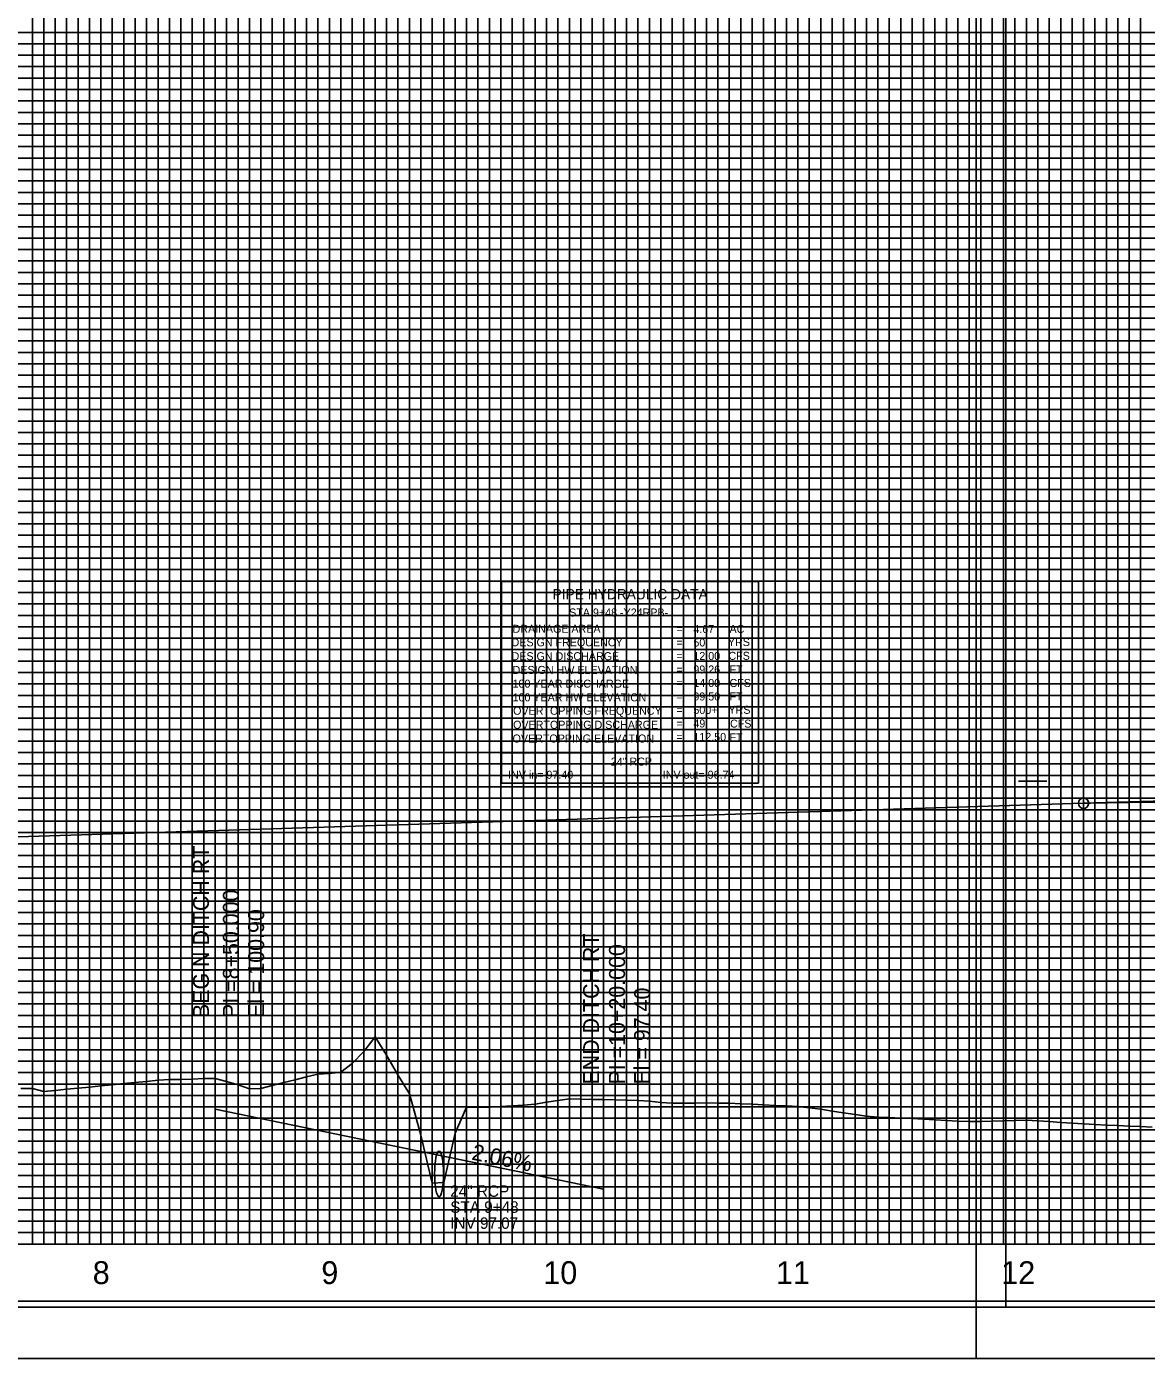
# Model space of a CAD drawing. Extents: x 2345490 to 2436403, y 465165 to 573888.
# Drawn here: x 2411663 to 2412153, y 536776 to 537358 of the extents above; entities that cross this region are included whole.
import ezdxf

# ---------------------------------------------------------------- set-up
doc = ezdxf.new("R2010")
doc.units = 0
for name, color, linetype in [('Old_Level_1', 7, 'Continuous'), ('Old_Level_18', 7, 'Continuous'), ('Old_Level_2', 7, 'Continuous'), ('Old_Level_3', 7, 'Continuous'), ('Old_Level_4', 7, 'Continuous'), ('Old_Level_41', 7, 'Continuous'), ('Old_Level_42', 7, 'Continuous'), ('Old_Level_43', 7, 'Continuous'), ('Old_Level_50', 7, 'Continuous'), ('Old_Level_51', 7, 'Continuous'), ('Old_Level_52', 7, 'Continuous'), ('Old_Level_62', 7, 'Continuous'), ('Old_Level_63', 7, 'Continuous')]:
    doc.layers.add(name, color=color, linetype=linetype)

msp = doc.modelspace()

# ---------------------------------------------------------------- linework, layer by layer
at = {"layer": 'Old_Level_1'}
for points in [[(2411660.325, 536893.5685), (2411665.325, 536893.54425), (2411670.325, 536892.2415), (2411675.325, 536892.7255), (2411680.325, 536893.2115), (2411685.325, 536893.69925), (2411690.325, 536894.18875), (2411695.325, 536894.68025), (2411700.325, 536895.17325), (2411705.325, 536895.668), (2411710.325, 536896.16475), (2411715.325, 536896.66325), (2411720.325, 536897.16325), (2411725.325, 536897.40675), (2411730.325, 536897.55075), (2411735.325, 536897.692), (2411740.325, 536897.9445), (2411745.325, 536897.9475), (2411750.325, 536896.558), (2411755.325, 536895.1615), (2411760.325, 536893.45375), (2411765.325, 536893.60675), (2411770.325, 536894.8575), (2411775.325, 536896.1075), (2411780.325, 536897.357), (2411785.325, 536898.60575), (2411790.325, 536899.854), (2411795.325, 536900.0575), (2411800.325, 536900.75425), (2411805.325, 536904.46), (2411810.325, 536909.7065), (2411815.325, 536916.18275), (2411820.325, 536908.19375), (2411825.325, 536899.57175), (2411830.325, 536891.2285), (2411835.325, 536873.155), (2411840.325, 536852.09225), (2411845.325, 536852.4035), (2411850.325, 536874.06025), (2411855.325, 536885.3305), (2411860.325, 536885.2795), (2411865.325, 536885.3665), (2411870.325, 536885.6765), (2411875.325, 536885.9865), (2411880.325, 536886.297), (2411885.325, 536886.746), (2411890.325, 536887.52425), (2411895.325, 536888.3025)], [(2411895.325, 536888.3025), (2411900.325, 536888.99675), (2411905.325, 536888.887), (2411910.325, 536888.77725), (2411915.325, 536888.668), (2411920.325, 536888.5585), (2411925.325, 536888.4495), (2411930.325, 536888.3405), (2411935.325, 536888.06325), (2411940.325, 536887.48675), (2411945.325, 536887.15075), (2411950.325, 536887.17225), (2411955.325, 536887.19275), (2411960.325, 536887.2125), (2411965.325, 536887.19275), (2411970.325, 536887.10075), (2411975.325, 536886.87775), (2411980.325, 536886.63975), (2411985.325, 536886.40075), (2411990.325, 536886.161), (2411995.325, 536885.9205), (2412000.325, 536885.621), (2412005.325, 536885.05), (2412010.325, 536884.4465), (2412015.325, 536883.70125), (2412020.325, 536882.955), (2412025.325, 536882.2085), (2412030.325, 536881.46125), (2412035.325, 536881.0635), (2412040.325, 536880.831), (2412045.325, 536880.598), (2412050.325, 536880.365), (2412055.325, 536880.11125), (2412060.325, 536879.806), (2412065.325, 536879.51225), (2412070.325, 536879.29775), (2412075.325, 536879.083), (2412080.325, 536879.176), (2412085.325, 536879.31275), (2412090.325, 536879.4495), (2412095.325, 536879.58625), (2412100.325, 536879.6655), (2412105.325, 536879.354), (2412110.325, 536879.04225), (2412115.325, 536878.73), (2412120.325, 536878.41775), (2412125.325, 536878.10475), (2412130.325, 536877.798), (2412135.325, 536877.56525), (2412140.325, 536877.332), (2412145.325, 536877.098), (2412150.325, 536876.86325), (2412155.325, 536876.628)]]:
    msp.add_lwpolyline(points, dxfattribs=at)
at = {"layer": 'Old_Level_18'}
msp.add_lwpolyline([(2412345.325, 537850.5035), (2410845.325, 537850.5035), (2410845.325, 536800.5035), (2412345.325, 536800.5035)], close=True, dxfattribs=at)
at = {"layer": 'Old_Level_2'}
for p, q in [((2412125.325, 537018.29175), (2412272.5765, 537022.917)), ((2411605.325, 537001.9585), (2412125.325, 537018.29175))]:
    msp.add_line(p, q, dxfattribs=at)
msp.add_circle((2412125.325, 537018.29175), 2.25, dxfattribs=at)
msp.add_spline([(2412125.325, 537018.29175), (2412131.325, 537018.462), (2412137.325, 537018.5955), (2412143.325, 537018.6925), (2412149.325, 537018.753), (2412155.325, 537018.777), (2412161.325, 537018.76425), (2412167.325, 537018.715), (2412173.325, 537018.629), (2412179.325, 537018.5065), (2412185.325, 537018.3475), (2412191.325, 537018.152), (2412197.325, 537017.91975), (2412203.325, 537017.651), (2412209.325, 537017.3455), (2412215.325, 537017.00375), (2412221.325, 537016.62525), (2412227.325, 537016.21), (2412233.325, 537015.7585), (2412239.325, 537015.27025), (2412245.325, 537014.74525), (2412251.325, 537014.184), (2412257.325, 537013.586), (2412263.325, 537012.9515), (2412269.325, 537012.28025), (2412275.325, 537011.5725), (2412281.325, 537010.82825), (2412287.325, 537010.0475), (2412293.325, 537009.23), (2412299.325, 537008.376), (2412305.325, 537007.48525), (2412311.325, 537006.558), (2412317.325, 537005.59425), (2412323.325, 537004.594), (2412329.325, 537003.557), (2412335.325, 537002.4835), (2412341.325, 537001.3735), (2412347.325, 537000.22675), (2412353.325, 536999.0435), (2412359.325, 536997.82375), (2412365.325, 536996.5675), (2412371.325, 536995.2745), (2412377.325, 536993.94475), (2412383.325, 536992.57875), (2412389.325, 536991.176), (2412395.325, 536989.73675), (2412401.325, 536988.26075), (2412407.325, 536986.7485), (2412413.325, 536985.1995), (2412419.325, 536983.61375), (2412425.325, 536981.9915)], degree=3, dxfattribs=at)
at = {"layer": 'Old_Level_3'}
for p, q in [((2411745.325, 536884.5035), (2411745.325, 537002.86535)), ((2411915.325, 536849.50375), (2411915.325, 536973.1174)), ((2411745.325, 536884.5035), (2411915.32507, 536849.50408))]:
    msp.add_line(p, q, dxfattribs=at)
msp.add_ellipse((2411843.325, 536856.2035), major_axis=(0, 10), ratio=0.195513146, dxfattribs=at)
at = {"layer": 'Old_Level_4'}
for p, q in [((2411870.58925, 537115.32531), (2411983.08925, 537115.32531)), ((2411870.58925, 537040.32531), (2411870.58925, 537115.32531)), ((2411983.08925, 537115.32531), (2411983.08925, 537040.32531)), ((2411983.08925, 537040.32531), (2411870.58925, 537040.32531))]:
    msp.add_line(p, q, dxfattribs=at)
msp.add_lwpolyline([(2411870.58925, 537040.32531), (2411983.08925, 537040.32531), (2411983.08925, 537027.11031), (2411870.58925, 537027.11031)], close=True, dxfattribs=at)
at = {"layer": 'Old_Level_41'}
for p, q in [((2412096.825, 537028.0035), (2412109.325, 537028.0035)), ((2412345.325, 536825.5035), (2410845.325, 536825.5035))]:
    msp.add_line(p, q, dxfattribs=at)
for points in [[(2411670.325, 537850.5035), (2411670.325, 536825.5035), (2411720.325, 536825.5035), (2411720.325, 537850.5035)], [(2411695.325, 537850.5035), (2411695.325, 536825.5035), (2411745.325, 536825.5035), (2411745.325, 537850.5035)], [(2411770.325, 537850.5035), (2411770.325, 536825.5035), (2411820.325, 536825.5035), (2411820.325, 537850.5035)], [(2411795.325, 537850.5035), (2411795.325, 536825.5035), (2411845.325, 536825.5035), (2411845.325, 537850.5035)], [(2411870.325, 537850.5035), (2411870.325, 536825.5035), (2411920.325, 536825.5035), (2411920.325, 537850.5035)], [(2411895.325, 537850.5035), (2411895.325, 536825.5035), (2411945.325, 536825.5035), (2411945.325, 537850.5035)], [(2411970.325, 537850.5035), (2411970.325, 536825.5035), (2412020.325, 536825.5035), (2412020.325, 537850.5035)], [(2411995.325, 537850.5035), (2411995.325, 536825.5035), (2412045.325, 536825.5035), (2412045.325, 537850.5035)], [(2412070.325, 537850.5035), (2412070.325, 536825.5035), (2412120.325, 536825.5035), (2412120.325, 537850.5035)], [(2412095.325, 537850.5035), (2412095.325, 536825.5035), (2412145.325, 536825.5035), (2412145.325, 537850.5035)], [(2412345.325, 537350.5035), (2410845.325, 537350.5035), (2410845.325, 537300.5035), (2412345.325, 537300.5035)], [(2412345.325, 537250.5035), (2410845.325, 537250.5035), (2410845.325, 537200.5035), (2412345.325, 537200.5035)], [(2412345.325, 537175.5035), (2410845.325, 537175.5035), (2410845.325, 537225.5035), (2412345.325, 537225.5035)], [(2412345.325, 537150.5035), (2410845.325, 537150.5035), (2410845.325, 537100.5035), (2412345.325, 537100.5035)], [(2412345.325, 537075.5035), (2410845.325, 537075.5035), (2410845.325, 537125.5035), (2412345.325, 537125.5035)], [(2412345.325, 537050.5035), (2410845.325, 537050.5035), (2410845.325, 537000.5035), (2412345.325, 537000.5035)], [(2412345.325, 536950.5035), (2410845.325, 536950.5035), (2410845.325, 536900.5035), (2412345.325, 536900.5035)], [(2412345.325, 536875.5035), (2410845.325, 536875.5035), (2410845.325, 536925.5035), (2412345.325, 536925.5035)], [(2412345.325, 536850.5035), (2410845.325, 536850.5035)]]:
    msp.add_lwpolyline(points, dxfattribs=at)
at = {"layer": 'Old_Level_42'}
for points in [[(2412345.325, 537275.5035), (2410845.325, 537275.5035), (2410845.325, 537325.5035), (2412345.325, 537325.5035)], [(2412345.325, 536975.5035), (2410845.325, 536975.5035), (2410845.325, 537025.5035), (2412345.325, 537025.5035)]]:
    msp.add_lwpolyline(points, dxfattribs=at)
at = {"layer": 'Old_Level_43'}
for points in [[(2411665.325, 537850.5035), (2411665.325, 536825.5035), (2411675.325, 536825.5035), (2411675.325, 537850.5035)], [(2411680.325, 537850.5035), (2411680.325, 536825.5035), (2411685.325, 536825.5035), (2411685.325, 537850.5035)], [(2411690.325, 537850.5035), (2411690.325, 536825.5035), (2411700.325, 536825.5035), (2411700.325, 537850.5035)], [(2411705.325, 537850.5035), (2411705.325, 536825.5035), (2411710.325, 536825.5035), (2411710.325, 537850.5035)], [(2411715.325, 537850.5035), (2411715.325, 536825.5035), (2411725.325, 536825.5035), (2411725.325, 537850.5035)], [(2411730.325, 537850.5035), (2411730.325, 536825.5035), (2411735.325, 536825.5035), (2411735.325, 537850.5035)], [(2411740.325, 537850.5035), (2411740.325, 536825.5035), (2411750.325, 536825.5035), (2411750.325, 537850.5035)], [(2411755.325, 537850.5035), (2411755.325, 536825.5035), (2411760.325, 536825.5035), (2411760.325, 537850.5035)], [(2411765.325, 537850.5035), (2411765.325, 536825.5035), (2411775.325, 536825.5035), (2411775.325, 537850.5035)], [(2411780.325, 537850.5035), (2411780.325, 536825.5035), (2411785.325, 536825.5035), (2411785.325, 537850.5035)], [(2411790.325, 537850.5035), (2411790.325, 536825.5035), (2411800.325, 536825.5035), (2411800.325, 537850.5035)], [(2411805.325, 537850.5035), (2411805.325, 536825.5035), (2411810.325, 536825.5035), (2411810.325, 537850.5035)], [(2411815.325, 537850.5035), (2411815.325, 536825.5035), (2411825.325, 536825.5035), (2411825.325, 537850.5035)], [(2411830.325, 537850.5035), (2411830.325, 536825.5035), (2411835.325, 536825.5035), (2411835.325, 537850.5035)], [(2411840.325, 537850.5035), (2411840.325, 536825.5035), (2411850.325, 536825.5035), (2411850.325, 537850.5035)], [(2411855.325, 537850.5035), (2411855.325, 536825.5035), (2411860.325, 536825.5035), (2411860.325, 537850.5035)], [(2411865.325, 537850.5035), (2411865.325, 536825.5035), (2411875.325, 536825.5035), (2411875.325, 537850.5035)], [(2411880.325, 537850.5035), (2411880.325, 536825.5035), (2411885.325, 536825.5035), (2411885.325, 537850.5035)], [(2411890.325, 537850.5035), (2411890.325, 536825.5035), (2411900.325, 536825.5035), (2411900.325, 537850.5035)], [(2411905.325, 537850.5035), (2411905.325, 536825.5035), (2411910.325, 536825.5035), (2411910.325, 537850.5035)], [(2411915.325, 537850.5035), (2411915.325, 536825.5035)], [(2411915.325, 536825.5035), (2411925.325, 536825.5035), (2411925.325, 537850.5035)], [(2411930.325, 537850.5035), (2411930.325, 536825.5035), (2411935.325, 536825.5035), (2411935.325, 537850.5035)], [(2411940.325, 537850.5035), (2411940.325, 536825.5035), (2411950.325, 536825.5035), (2411950.325, 537850.5035)], [(2411955.325, 537850.5035), (2411955.325, 536825.5035), (2411960.325, 536825.5035), (2411960.325, 537850.5035)], [(2411965.325, 537850.5035), (2411965.325, 536825.5035), (2411975.325, 536825.5035), (2411975.325, 537850.5035)], [(2411980.325, 537850.5035), (2411980.325, 536825.5035), (2411985.325, 536825.5035), (2411985.325, 537850.5035)], [(2411990.325, 537850.5035), (2411990.325, 536825.5035), (2412000.325, 536825.5035), (2412000.325, 537850.5035)], [(2412005.325, 537850.5035), (2412005.325, 536825.5035), (2412010.325, 536825.5035), (2412010.325, 537850.5035)], [(2412015.325, 537850.5035), (2412015.325, 536825.5035), (2412025.325, 536825.5035), (2412025.325, 537850.5035)], [(2412030.325, 537850.5035), (2412030.325, 536825.5035), (2412035.325, 536825.5035), (2412035.325, 537850.5035)], [(2412040.325, 537850.5035), (2412040.325, 536825.5035), (2412050.325, 536825.5035), (2412050.325, 537850.5035)], [(2412055.325, 537850.5035), (2412055.325, 536825.5035), (2412060.325, 536825.5035), (2412060.325, 537850.5035)], [(2412065.325, 537850.5035), (2412065.325, 536825.5035), (2412075.325, 536825.5035), (2412075.325, 537850.5035)], [(2412080.325, 537850.5035), (2412080.325, 536825.5035), (2412085.325, 536825.5035), (2412085.325, 537850.5035)], [(2412090.325, 537850.5035), (2412090.325, 536825.5035), (2412100.325, 536825.5035), (2412100.325, 537850.5035)], [(2412105.325, 537850.5035), (2412105.325, 536825.5035), (2412110.325, 536825.5035), (2412110.325, 537850.5035)], [(2412115.325, 537850.5035), (2412115.325, 536825.5035), (2412125.325, 536825.5035), (2412125.325, 537850.5035)], [(2412130.325, 537850.5035), (2412130.325, 536825.5035), (2412135.325, 536825.5035), (2412135.325, 537850.5035)], [(2412140.325, 537850.5035), (2412140.325, 536825.5035), (2412150.325, 536825.5035), (2412150.325, 537712.9535)], [(2412295.325, 537355.5035), (2410895.325, 537355.5035), (2410895.325, 537345.5035), (2412295.325, 537345.5035)], [(2412295.325, 537340.5035), (2410895.325, 537340.5035), (2410895.325, 537335.5035), (2412295.325, 537335.5035)], [(2412295.325, 537330.5035), (2410895.325, 537330.5035)], [(2410895.325, 537320.5035), (2412295.325, 537320.5035)], [(2412295.325, 537315.5035), (2410895.325, 537315.5035), (2410895.325, 537310.5035), (2412295.325, 537310.5035)], [(2412295.325, 537305.5035), (2410895.325, 537305.5035), (2410895.325, 537295.5035), (2412295.325, 537295.5035)], [(2412295.325, 537290.5035), (2410895.325, 537290.5035), (2410895.325, 537285.5035), (2412295.325, 537285.5035)], [(2412295.325, 537280.5035), (2410895.325, 537280.5035), (2410895.325, 537270.5035), (2412295.325, 537270.5035)], [(2412295.325, 537265.5035), (2410895.325, 537265.5035), (2410895.325, 537260.5035), (2412295.325, 537260.5035)], [(2412295.325, 537255.5035), (2410895.325, 537255.5035), (2410895.325, 537245.5035), (2412295.325, 537245.5035)], [(2412295.325, 537240.5035), (2410895.325, 537240.5035), (2410895.325, 537235.5035), (2412295.325, 537235.5035)], [(2412295.325, 537230.5035), (2410895.325, 537230.5035), (2410895.325, 537220.5035), (2412295.325, 537220.5035)], [(2412295.325, 537215.5035), (2410895.325, 537215.5035), (2410895.325, 537210.5035), (2412295.325, 537210.5035)], [(2412295.325, 537205.5035), (2410895.325, 537205.5035), (2410895.325, 537195.5035), (2412295.325, 537195.5035)], [(2412295.325, 537190.5035), (2410895.325, 537190.5035), (2410895.325, 537185.5035), (2412295.325, 537185.5035)], [(2412295.325, 537180.5035), (2410895.325, 537180.5035), (2410895.325, 537170.5035), (2412295.325, 537170.5035)], [(2412295.325, 537165.5035), (2410895.325, 537165.5035), (2410895.325, 537160.5035), (2412295.325, 537160.5035)], [(2412295.325, 537155.5035), (2410895.325, 537155.5035), (2410895.325, 537145.5035), (2412295.325, 537145.5035)], [(2412295.325, 537140.5035), (2410895.325, 537140.5035), (2410895.325, 537135.5035), (2412295.325, 537135.5035)], [(2412295.325, 537130.5035), (2410895.325, 537130.5035), (2410895.325, 537120.5035), (2412295.325, 537120.5035)], [(2412295.325, 537115.5035), (2410895.325, 537115.5035), (2410895.325, 537110.5035), (2412295.325, 537110.5035)], [(2412295.325, 537105.5035), (2410895.325, 537105.5035), (2410895.325, 537095.5035), (2412295.325, 537095.5035)], [(2412295.325, 537090.5035), (2410895.325, 537090.5035), (2410895.325, 537085.5035), (2412295.325, 537085.5035)], [(2412295.325, 537080.5035), (2410895.325, 537080.5035), (2410895.325, 537070.5035), (2412295.325, 537070.5035)], [(2412295.325, 537065.5035), (2410895.325, 537065.5035), (2410895.325, 537060.5035), (2412295.325, 537060.5035)], [(2412295.325, 537055.5035), (2410895.325, 537055.5035), (2410895.325, 537045.5035), (2412295.325, 537045.5035)], [(2412295.325, 537040.5035), (2410895.325, 537040.5035), (2410895.325, 537035.5035), (2412295.325, 537035.5035)], [(2412295.325, 537030.5035), (2410895.325, 537030.5035)], [(2410895.325, 537020.5035), (2412295.325, 537020.5035)], [(2412295.325, 537015.5035), (2410895.325, 537015.5035), (2410895.325, 537010.5035), (2412295.325, 537010.5035)], [(2412295.325, 537005.5035), (2410895.325, 537005.5035)], [(2410895.325, 536995.5035), (2412295.325, 536995.5035)], [(2412295.325, 536990.5035), (2410895.325, 536990.5035), (2410895.325, 536985.5035), (2412295.325, 536985.5035)], [(2412295.325, 536980.5035), (2410895.325, 536980.5035), (2410895.325, 536970.5035), (2412295.325, 536970.5035)], [(2412295.325, 536965.5035), (2410895.325, 536965.5035), (2410895.325, 536960.5035), (2412295.325, 536960.5035)], [(2412295.325, 536955.5035), (2410895.325, 536955.5035), (2410895.325, 536945.5035), (2412295.325, 536945.5035)], [(2412295.325, 536940.5035), (2410895.325, 536940.5035), (2410895.325, 536935.5035), (2412295.325, 536935.5035)], [(2412295.325, 536930.5035), (2410895.325, 536930.5035), (2410895.325, 536920.5035), (2412295.325, 536920.5035)], [(2412295.325, 536915.5035), (2410895.325, 536915.5035), (2410895.325, 536910.5035), (2412295.325, 536910.5035)], [(2412295.325, 536905.5035), (2410895.325, 536905.5035), (2410895.325, 536895.5035), (2412295.325, 536895.5035)], [(2412295.325, 536890.5035), (2410895.325, 536890.5035), (2410895.325, 536885.5035), (2412295.325, 536885.5035)], [(2412295.325, 536880.5035), (2410895.325, 536880.5035), (2410895.325, 536870.5035), (2412295.325, 536870.5035)], [(2412295.325, 536865.5035), (2410895.325, 536865.5035), (2410895.325, 536860.5035), (2412295.325, 536860.5035)], [(2412295.325, 536855.5035), (2410895.325, 536855.5035), (2410895.325, 536845.5035), (2412295.325, 536845.5035)], [(2412295.325, 536840.5035), (2410895.325, 536840.5035), (2410895.325, 536835.5035), (2412295.325, 536835.5035)], [(2412295.325, 536830.5035), (2410895.325, 536830.5035)]]:
    msp.add_lwpolyline(points, dxfattribs=at)
at = {"layer": 'Old_Level_50'}
msp.add_line((2412078.325, 536775.5035), (2412078.325, 536775.5035), dxfattribs=at)
for points in [[(2412357.825, 537853.0535), (2410691.325, 537853.0535), (2410691.325, 536797.9535), (2412357.825, 536797.9535)], [(2413757.825, 537853.0535), (2412091.325, 537853.0535), (2412091.325, 536797.9535), (2413757.825, 536797.9535)]]:
    msp.add_lwpolyline(points, close=True, dxfattribs=at)
at = {"layer": 'Old_Level_51'}
for points in [[(2412362.325, 537875.5035), (2410678.325, 537875.5035), (2410678.325, 536775.5035), (2412362.325, 536775.5035)], [(2413762.325, 537875.5035), (2412078.325, 537875.5035), (2412078.325, 536775.5035), (2413762.325, 536775.5035)]]:
    msp.add_lwpolyline(points, close=True, dxfattribs=at)
at = {"layer": 'Old_Level_52'}
msp.add_line((2412091.325, 536797.9535), (2412091.325, 536797.9535), dxfattribs=at)
at = {"layer": 'Old_Level_63'}
msp.add_line((2410895.325, 536825.5035), (2412860.54875, 536825.5035), dxfattribs=at)

# ---------------------------------------------------------------- texts
at = {"layer": 'Old_Level_3'}
for s, height, rotation, p in [('BEGIN DITCH RT', 7.0000005, 90, (2411742.61332, 536924.34844)), ('PI =8+50.000', 7.0000005, 90, (2411755.72979, 536924.34844)), ('El = 100.90', 7.0000005, 90, (2411766.72979, 536924.34844)), ('END DITCH RT', 7.0000005, 90, (2411913.325, 536895.26732)), ('PI =10+20.000', 7.0000005, 90, (2411924.67579, 536895.26732)), ('El = 97.40', 7.000001, 90, (2411935.67579, 536895.26732)), ('-2.06%', 7, 348.3666, (2411854.191, 536863.11925)), ('24" RCP', 4.999999, 0.00003889, (2411848.2015, 536846.17)), ('STA 9+48', 4.999999, 0.00003889, (2411848.2015, 536839.17)), ('INV 97.07', 4.999999, 0.00003889, (2411848.2015, 536832.17))]:
    msp.add_text(s, height=height, rotation=rotation, dxfattribs=at).set_placement(p)
at = {"layer": 'Old_Level_4'}
for s, height, p in [('PIPE HYDRAULIC DATA', 4.49985, (2411892.98925, 537107.50031)), ('STA 9+48 -Y24RPB-', 3.4998, (2411900.24275, 537100.00006)), ('DRAINAGE AREA', 3.49995, (2411875.48925, 537092.87531)), ('=        ', 3.49995, (2411947.13925, 537092.77531)), ('4.67', 3.49995, (2411954.59975, 537092.77481)), ('AC', 3.49995, (2411970.41425, 537092.77531)), ('DESIGN FREQUENCY', 3.49995, (2411875.03925, 537086.95031)), ('=        ', 3.49995, (2411947.13925, 537086.87531)), ('50', 3.49995, (2411954.59975, 537086.87481)), ('YRS', 3.49995, (2411969.71425, 537087.07531)), ('DESIGN DISCHARGE', 3.49995, (2411875.03925, 537080.87531)), ('=        ', 3.49995, (2411947.13925, 537080.97531)), ('12.00', 3.49995, (2411954.59975, 537080.97481)), ('CFS', 3.49995, (2411969.93925, 537081.05031)), ('DESIGN HW ELEVATION', 3.49995, (2411875.48925, 537074.87531)), ('=        ', 3.49995, (2411947.13925, 537075.07531)), ('99.26', 3.49995, (2411954.59975, 537075.07481)), ('FT', 3.49995, (2411970.41425, 537075.07531)), ('100 YEAR DISCHARGE', 3.49995, (2411875.48925, 537068.87531)), ('=        ', 3.49995, (2411947.13925, 537069.17531)), ('14.00', 3.49995, (2411954.59975, 537069.17481)), ('CFS', 3.49995, (2411970.41425, 537069.17531)), ('100 YEAR HW ELEVATION', 3.49995, (2411875.48925, 537062.87531)), ('=        ', 3.49995, (2411947.13925, 537063.27531)), ('99.50', 3.49995, (2411954.59975, 537063.27506)), ('FT', 3.49995, (2411970.41425, 537063.27531)), ('OVERTOPPING FREQUENCY', 3.49995, (2411875.71425, 537057.02531)), ('=        ', 3.49995, (2411947.13925, 537057.37531)), ('500+', 3.49995, (2411954.59975, 537057.37506)), ('YRS', 3.49995, (2411969.93925, 537057.42531)), ('OVERTOPPING DISCHARGE', 3.49995, (2411875.71425, 537050.90031)), ('=        ', 3.49995, (2411947.13925, 537051.47531)), ('49', 3.49995, (2411954.59975, 537051.47506)), ('CFS', 3.49995, (2411970.63925, 537051.40031)), ('OVERTOPPING ELEVATION', 3.49995, (2411875.48925, 537044.87531)), ('=        ', 3.49995, (2411947.13925, 537045.57531)), ('112.50', 3.49995, (2411954.59975, 537045.57506)), ('FT', 3.49995, (2411970.41425, 537045.37531)), ('24" RCP', 3.4998, (2411918.47325, 537034.78456)), ('INV in= 97.40', 3.4998, (2411873.52175, 537029.03731)), ('INV out= 96.74', 3.4998, (2411941.1985, 537029.03731))]:
    msp.add_text(s, height=height, dxfattribs=at).set_placement(p)
at = {"layer": 'Old_Level_62'}
for s, height, p in [('8', 10, (2411691.748, 536808.0035)), ('9', 10, (2411791.79025, 536808.0035)), ('10', 10.000001, (2411888.9085, 536808.0035)), ('11', 10.000001, (2411990.748, 536808.0035)), ('12', 10.000001, (2412089.29625, 536808.0035))]:
    msp.add_text(s, height=height, dxfattribs=at).set_placement(p)

doc.saveas('drawing.dxf')
